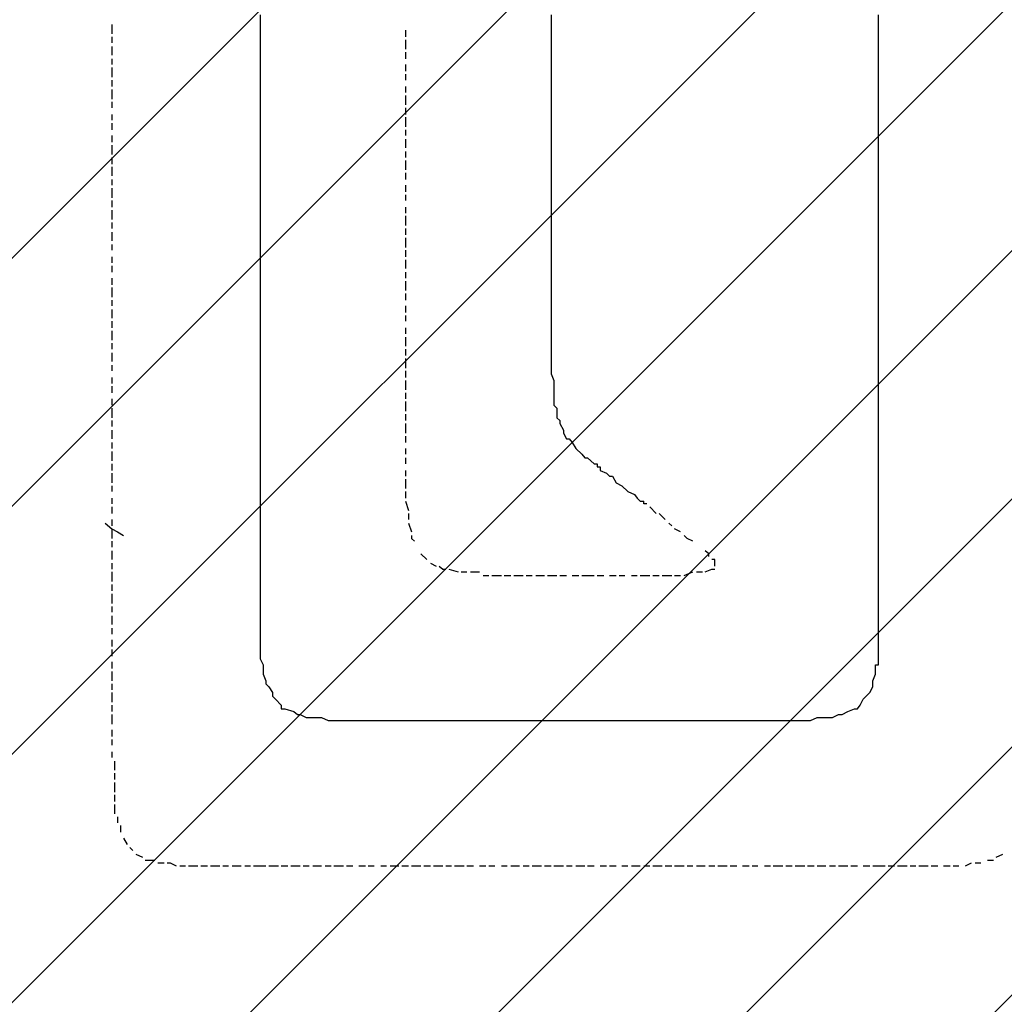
# Model space of a CAD drawing. Extents: x 997 to 109698, y 921 to 94021.
# Tile 263 of 656: x 38267 to 39614, y 22548 to 23894. Entities that reach past the tile are written whole.
import ezdxf

# ---------------------------------------------------------------- set-up
doc = ezdxf.new("R2010")
doc.units = 0
doc.header["$MEASUREMENT"] = 0
doc.layers.add('12', color=7, linetype='CONTINUOUS')
doc.layers.add('28', color=7, linetype='CONTINUOUS')

msp = doc.modelspace()

# ---------------------------------------------------------------- linework, layer by layer
at = {"layer": '12', "color": 1}
for p, q in [((38595.601607, 23900.953237), (38595.601607, 23887.953237)), ((38993.601607, 23900.953237), (38993.601607, 23887.953237)), ((39441.601607, 23887.953237), (39441.601607, 23900.953237)), ((38595.601607, 23887.953237), (38595.601607, 23879.953237)), ((38993.601607, 23887.953237), (38993.601607, 23879.953237)), ((39441.601607, 23879.953237), (39441.601607, 23887.953237)), ((38595.601607, 23879.953237), (38595.601607, 23870.953237)), ((38595.601607, 23870.953237), (38595.601607, 23857.953237)), ((38993.601607, 23879.953237), (38993.601607, 23870.953237)), ((38993.601607, 23870.953237), (38993.601607, 23857.953237)), ((39441.601607, 23870.953237), (39441.601607, 23879.953237)), ((39441.601607, 23857.953237), (39441.601607, 23870.953237)), ((38595.601607, 23857.953237), (38595.601607, 23849.953237)), ((38993.601607, 23857.953237), (38993.601607, 23849.953237)), ((39441.601607, 23849.953237), (39441.601607, 23857.953237)), ((38595.601607, 23849.953237), (38595.601607, 23840.953237)), ((38595.601607, 23840.953237), (38595.601607, 23828.953237)), ((38993.601607, 23849.953237), (38993.601607, 23840.953237)), ((38993.601607, 23840.953237), (38993.601607, 23828.953237)), ((39441.601607, 23840.953237), (39441.601607, 23849.953237)), ((39441.601607, 23828.953237), (39441.601607, 23840.953237)), ((38595.601607, 23828.953237), (38595.601607, 23819.953237)), ((38993.601607, 23828.953237), (38993.601607, 23819.953237)), ((39441.601607, 23819.953237), (39441.601607, 23828.953237)), ((38595.601607, 23819.953237), (38595.601607, 23811.953237)), ((38993.601607, 23819.953237), (38993.601607, 23811.953237)), ((39441.601607, 23811.953237), (39441.601607, 23819.953237)), ((38595.601607, 23811.953237), (38595.601607, 23798.953237)), ((38993.601607, 23811.953237), (38993.601607, 23798.953237)), ((39441.601607, 23798.953237), (39441.601607, 23811.953237)), ((38595.601607, 23798.953237), (38595.601607, 23790.953237)), ((38595.601607, 23790.953237), (38595.601607, 23777.953237)), ((38993.601607, 23798.953237), (38993.601607, 23790.953237)), ((38993.601607, 23790.953237), (38993.601607, 23777.953237)), ((39441.601607, 23790.953237), (39441.601607, 23798.953237)), ((39441.601607, 23777.953237), (39441.601607, 23790.953237)), ((38595.601607, 23777.953237), (38595.601607, 23768.953237)), ((38993.601607, 23777.953237), (38993.601607, 23768.953237)), ((39441.601607, 23768.953237), (39441.601607, 23777.953237)), ((38595.601607, 23768.953237), (38595.601607, 23760.953237)), ((38595.601607, 23760.953237), (38595.601607, 23747.953237)), ((38993.601607, 23768.953237), (38993.601607, 23760.953237)), ((38993.601607, 23760.953237), (38993.601607, 23747.953237)), ((39441.601607, 23760.953237), (39441.601607, 23768.953237)), ((39441.601607, 23747.953237), (39441.601607, 23760.953237)), ((38595.601607, 23747.953237), (38595.601607, 23739.953237)), ((38993.601607, 23747.953237), (38993.601607, 23739.953237)), ((39441.601607, 23739.953237), (39441.601607, 23747.953237)), ((38595.601607, 23739.953237), (38595.601607, 23730.953237)), ((38993.601607, 23739.953237), (38993.601607, 23730.953237)), ((39441.601607, 23730.953237), (39441.601607, 23739.953237)), ((38595.601607, 23730.953237), (38595.601607, 23718.953237)), ((38595.601607, 23718.953237), (38595.601607, 23709.953237)), ((38993.601607, 23730.953237), (38993.601607, 23718.953237)), ((38993.601607, 23718.953237), (38993.601607, 23709.953237)), ((39441.601607, 23718.953237), (39441.601607, 23730.953237)), ((39441.601607, 23709.953237), (39441.601607, 23718.953237)), ((38595.601607, 23709.953237), (38595.601607, 23701.953237)), ((38993.601607, 23709.953237), (38993.601607, 23701.953237)), ((39441.601607, 23701.953237), (39441.601607, 23709.953237)), ((38595.601607, 23701.953237), (38595.601607, 23688.953237)), ((38993.601607, 23701.953237), (38993.601607, 23688.953237)), ((39441.601607, 23688.953237), (39441.601607, 23701.953237)), ((38595.601607, 23688.953237), (38595.601607, 23680.953237)), ((38595.601607, 23680.953237), (38595.601607, 23667.953237)), ((38993.601607, 23688.953237), (38993.601607, 23680.953237)), ((38993.601607, 23680.953237), (38993.601607, 23667.953237)), ((39441.601607, 23680.953237), (39441.601607, 23688.953237)), ((39441.601607, 23667.953237), (39441.601607, 23680.953237)), ((38595.601607, 23667.953237), (38595.601607, 23658.953237)), ((38993.601607, 23667.953237), (38993.601607, 23658.953237)), ((39441.601607, 23658.953237), (39441.601607, 23667.953237)), ((38595.601607, 23658.953237), (38595.601607, 23650.953237)), ((38993.601607, 23658.953237), (38993.601607, 23650.953237)), ((39441.601607, 23650.953237), (39441.601607, 23658.953237)), ((38595.601607, 23650.953237), (38595.601607, 23637.953237)), ((38993.601607, 23650.953237), (38993.601607, 23637.953237)), ((39441.601607, 23637.953237), (39441.601607, 23650.953237)), ((38595.601607, 23637.953237), (38595.601607, 23629.953237)), ((38595.601607, 23629.953237), (38595.601607, 23620.953237)), ((38993.601607, 23637.953237), (38993.601607, 23629.953237)), ((38993.601607, 23629.953237), (38993.601607, 23620.953237)), ((39441.601607, 23629.953237), (39441.601607, 23637.953237)), ((39441.601607, 23620.953237), (39441.601607, 23629.953237)), ((38595.601607, 23620.953237), (38595.601607, 23608.953237)), ((38993.601607, 23620.953237), (38993.601607, 23608.953237)), ((39441.601607, 23608.953237), (39441.601607, 23620.953237)), ((38595.601607, 23608.953237), (38595.601607, 23599.953237)), ((38595.601607, 23599.953237), (38595.601607, 23591.953237)), ((38993.601607, 23608.953237), (38993.601607, 23599.953237)), ((38993.601607, 23599.953237), (38993.601607, 23591.953237)), ((39441.601607, 23599.953237), (39441.601607, 23608.953237)), ((39441.601607, 23591.953237), (39441.601607, 23599.953237)), ((38595.601607, 23591.953237), (38595.601607, 23578.953237)), ((38993.601607, 23591.953237), (38993.601607, 23578.953237)), ((39441.601607, 23578.953237), (39441.601607, 23591.953237)), ((38595.601607, 23578.953237), (38595.601607, 23569.953237)), ((38993.601607, 23578.953237), (38993.601607, 23569.953237)), ((39441.601607, 23569.953237), (39441.601607, 23578.953237)), ((38595.601607, 23569.953237), (38595.601607, 23557.953237)), ((38595.601607, 23557.953237), (38595.601607, 23548.953237)), ((38993.601607, 23569.953237), (38993.601607, 23557.953237)), ((38993.601607, 23557.953237), (38993.601607, 23548.953237)), ((39441.601607, 23557.953237), (39441.601607, 23569.953237)), ((39441.601607, 23548.953237), (39441.601607, 23557.953237)), ((38595.601607, 23548.953237), (38595.601607, 23540.953237)), ((38993.601607, 23548.953237), (38993.601607, 23540.953237)), ((39441.601607, 23540.953237), (39441.601607, 23548.953237)), ((38595.601607, 23540.953237), (38595.601607, 23527.953237)), ((38993.601607, 23540.953237), (38993.601607, 23536.953237)), ((38993.601607, 23536.953237), (38993.601607, 23527.953237)), ((39441.601607, 23527.953237), (39441.601607, 23540.953237)), ((38595.601607, 23527.953237), (38595.601607, 23519.953237)), ((38595.601607, 23519.953237), (38595.601607, 23510.953237)), ((38993.601607, 23527.953237), (38993.601607, 23519.953237)), ((38993.601607, 23519.953237), (38993.601607, 23506.953237)), ((39441.601607, 23519.953237), (39441.601607, 23527.953237)), ((39441.601607, 23510.953237), (39441.601607, 23519.953237)), ((38595.601607, 23510.953237), (38595.601607, 23497.953237)), ((38993.601607, 23506.953237), (38993.601607, 23497.953237)), ((39441.601607, 23497.953237), (39441.601607, 23510.953237)), ((38595.601607, 23497.953237), (38595.601607, 23489.953237)), ((38595.601607, 23489.953237), (38595.601607, 23481.953237)), ((38993.601607, 23497.953237), (38993.601607, 23489.953237)), ((38993.601607, 23489.953237), (38993.601607, 23476.953237)), ((39441.601607, 23489.953237), (39441.601607, 23497.953237)), ((39441.601607, 23481.953237), (39441.601607, 23489.953237)), ((38595.601607, 23481.953237), (38595.601607, 23468.953237)), ((38993.601607, 23476.953237), (38993.601607, 23468.953237)), ((39441.601607, 23468.953237), (39441.601607, 23481.953237)), ((38595.601607, 23468.953237), (38595.601607, 23459.953237)), ((38993.601607, 23468.953237), (38993.601607, 23459.953237)), ((39441.601607, 23459.953237), (39441.601607, 23468.953237)), ((38595.601607, 23459.953237), (38595.601607, 23447.953237)), ((38993.601607, 23459.953237), (38993.601607, 23447.953237)), ((39441.601607, 23447.953237), (39441.601607, 23459.953237)), ((38595.601607, 23447.953237), (38595.601607, 23438.953237)), ((38595.601607, 23438.953237), (38595.601607, 23430.953237)), ((38993.601607, 23447.953237), (38993.601607, 23438.953237)), ((38993.601607, 23438.953237), (38993.601607, 23430.953237)), ((39441.601607, 23438.953237), (39441.601607, 23447.953237)), ((39441.601607, 23430.953237), (39441.601607, 23438.953237)), ((38595.601607, 23430.953237), (38595.601607, 23417.953237)), ((38993.601607, 23430.953237), (38993.601607, 23417.953237)), ((39441.601607, 23417.953237), (39441.601607, 23430.953237)), ((38595.601607, 23417.953237), (38595.601607, 23409.953237)), ((38595.601607, 23409.953237), (38595.601607, 23400.953237)), ((38993.601607, 23417.953237), (38993.601607, 23409.953237)), ((38993.601607, 23409.953237), (38997.601607, 23400.953237)), ((39441.601607, 23409.953237), (39441.601607, 23417.953237)), ((39441.601607, 23400.953237), (39441.601607, 23409.953237)), ((38595.601607, 23400.953237), (38595.601607, 23387.953237)), ((38997.601607, 23400.953237), (38997.601607, 23387.953237)), ((39441.601607, 23387.953237), (39441.601607, 23400.953237)), ((38595.601607, 23387.953237), (38595.601607, 23379.953237)), ((38997.601607, 23387.953237), (38997.601607, 23379.953237)), ((39441.601607, 23379.953237), (39441.601607, 23387.953237)), ((38595.601607, 23379.953237), (38595.601607, 23371.953237)), ((38595.601607, 23371.953237), (38595.601607, 23358.953237)), ((38997.601607, 23379.953237), (38997.601607, 23366.953237)), ((39441.601607, 23371.953237), (39441.601607, 23379.953237)), ((39441.601607, 23358.953237), (39441.601607, 23371.953237)), ((38595.601607, 23358.953237), (38595.601607, 23349.953237)), ((39001.601607, 23358.953237), (39001.601607, 23349.953237)), ((39441.601607, 23349.953237), (39441.601607, 23358.953237)), ((38595.601607, 23349.953237), (38595.601607, 23341.953237)), ((38595.601607, 23341.953237), (38595.601607, 23328.953237)), ((39441.601607, 23341.953237), (39441.601607, 23349.953237)), ((39441.601607, 23328.953237), (39441.601607, 23341.953237)), ((38595.601607, 23328.953237), (38595.601607, 23320.953237)), ((39010.601607, 23328.953237), (39014.601607, 23320.953237)), ((39441.601607, 23320.953237), (39441.601607, 23328.953237)), ((38595.601607, 23320.953237), (38595.601607, 23307.953237)), ((39022.601607, 23315.953237), (39027.601607, 23307.953237)), ((39441.601607, 23307.953237), (39441.601607, 23320.953237)), ((38595.601607, 23307.953237), (38595.601607, 23299.953237)), ((39027.601607, 23307.953237), (39035.601607, 23299.953237)), ((39441.601607, 23299.953237), (39441.601607, 23307.953237)), ((38595.601607, 23299.953237), (38595.601607, 23290.953237)), ((38595.601607, 23290.953237), (38595.601607, 23277.953237)), ((39043.601607, 23294.953237), (39052.601607, 23286.953237)), ((39441.601607, 23290.953237), (39441.601607, 23299.953237)), ((39441.601607, 23277.953237), (39441.601607, 23290.953237)), ((38595.601607, 23277.953237), (38595.601607, 23269.953237)), ((39052.601607, 23286.953237), (39056.601607, 23286.953237)), ((39441.601607, 23269.953237), (39441.601607, 23277.953237)), ((38595.601607, 23269.953237), (38595.601607, 23260.953237)), ((38595.601607, 23260.953237), (38595.601607, 23248.953237)), ((39077.601607, 23269.953237), (39082.601607, 23260.953237)), ((39082.601607, 23260.953237), (39090.601607, 23256.953237)), ((39441.601607, 23260.953237), (39441.601607, 23269.953237)), ((39441.601607, 23248.953237), (39441.601607, 23260.953237)), ((38595.601607, 23248.953237), (38595.601607, 23239.953237)), ((39090.601607, 23256.953237), (39098.601607, 23248.953237)), ((39098.601607, 23248.953237), (39107.601607, 23244.953237)), ((39441.601607, 23239.953237), (39441.601607, 23248.953237)), ((38595.601607, 23239.953237), (38595.601607, 23231.953237)), ((39115.601607, 23235.953237), (39120.601607, 23235.953237)), ((39441.601607, 23231.953237), (39441.601607, 23239.953237)), ((38595.601607, 23231.953237), (38595.601607, 23218.953237)), ((39441.601607, 23218.953237), (39441.601607, 23231.953237)), ((38595.601607, 23218.953237), (38595.601607, 23210.953237)), ((38595.601607, 23210.953237), (38595.601607, 23197.953237)), ((39441.601607, 23210.953237), (39441.601607, 23218.953237)), ((39441.601607, 23197.953237), (39441.601607, 23210.953237)), ((38595.601607, 23197.953237), (38595.601607, 23188.953237)), ((39441.601607, 23188.953237), (39441.601607, 23197.953237)), ((38595.601607, 23188.953237), (38595.601607, 23180.953237)), ((38595.601607, 23180.953237), (38595.601607, 23167.953237)), ((39441.601607, 23180.953237), (39441.601607, 23188.953237)), ((39441.601607, 23167.953237), (39441.601607, 23180.953237)), ((38595.601607, 23167.953237), (38595.601607, 23159.953237)), ((39441.601607, 23159.953237), (39441.601607, 23167.953237)), ((38595.601607, 23159.953237), (38595.601607, 23150.953237)), ((39441.601607, 23150.953237), (39441.601607, 23159.953237)), ((38595.601607, 23150.953237), (38595.601607, 23138.953237)), ((39441.601607, 23138.953237), (39441.601607, 23150.953237)), ((38595.601607, 23138.953237), (38595.601607, 23133.953237)), ((38595.601607, 23133.953237), (38595.601607, 23129.953237)), ((38595.601607, 23129.953237), (38595.601607, 23121.953237)), ((39441.601607, 23133.953237), (39441.601607, 23138.953237)), ((39441.601607, 23129.953237), (39441.601607, 23133.953237)), ((39441.601607, 23121.953237), (39441.601607, 23129.953237)), ((38595.601607, 23121.953237), (38595.601607, 23108.953237)), ((39441.601607, 23108.953237), (39441.601607, 23121.953237)), ((38595.601607, 23108.953237), (38595.601607, 23100.953237)), ((38595.601607, 23100.953237), (38595.601607, 23087.953237)), ((39441.601607, 23100.953237), (39441.601607, 23108.953237)), ((39441.601607, 23087.953237), (39441.601607, 23100.953237)), ((38595.601607, 23087.953237), (38595.601607, 23078.953237)), ((39441.601607, 23078.953237), (39441.601607, 23087.953237)), ((38595.601607, 23078.953237), (38595.601607, 23070.953237)), ((39441.601607, 23070.953237), (39441.601607, 23078.953237)), ((38595.601607, 23070.953237), (38595.601607, 23057.953237)), ((39441.601607, 23057.953237), (39441.601607, 23070.953237)), ((38595.601607, 23057.953237), (38595.601607, 23049.953237)), ((38595.601607, 23049.953237), (38595.601607, 23040.953237)), ((39441.601607, 23049.953237), (39441.601607, 23057.953237)), ((39441.601607, 23040.953237), (39441.601607, 23049.953237)), ((38595.601607, 23040.953237), (38595.601607, 23028.953237)), ((39441.601607, 23028.953237), (39441.601607, 23040.953237)), ((38595.601607, 23028.953237), (38595.601607, 23019.953237)), ((38595.601607, 23019.953237), (38599.601607, 23011.953237)), ((39441.601607, 23019.953237), (39441.601607, 23028.953237)), ((38599.601607, 23011.953237), (38599.601607, 22998.953237)), ((39437.601607, 22998.953237), (39437.601607, 23011.953237)), ((38599.601607, 22998.953237), (38603.601607, 22989.953237)), ((39433.601607, 22989.953237), (39437.601607, 22998.953237)), ((38607.601607, 22981.953237), (38612.601607, 22973.953237)), ((39429.601607, 22973.953237), (39433.601607, 22981.953237)), ((39433.601607, 22981.953237), (39433.601607, 22989.953237)), ((38616.601607, 22964.953237), (38624.601607, 22956.953237)), ((39416.601607, 22956.953237), (39420.601607, 22964.953237)), ((38629.601607, 22951.953237), (38641.601607, 22947.953237)), ((39399.601607, 22947.953237), (39408.601607, 22951.953237)), ((38650.601607, 22943.953237), (38658.601607, 22939.953237)), ((38658.601607, 22939.953237), (38667.601607, 22939.953237)), ((38667.601607, 22939.953237), (38679.601607, 22939.953237)), ((38679.601607, 22939.953237), (38688.601607, 22935.953237)), ((39348.601607, 22935.953237), (39357.601607, 22939.953237)), ((39357.601607, 22939.953237), (39369.601607, 22939.953237)), ((39369.601607, 22939.953237), (39378.601607, 22939.953237)), ((39378.601607, 22939.953237), (39386.601607, 22943.953237)), ((38688.601607, 22935.953237), (38696.601607, 22935.953237)), ((38696.601607, 22935.953237), (38709.601607, 22935.953237)), ((38709.601607, 22935.953237), (38718.601607, 22935.953237)), ((38718.601607, 22935.953237), (38730.601607, 22935.953237)), ((38730.601607, 22935.953237), (38739.601607, 22935.953237)), ((38739.601607, 22935.953237), (38747.601607, 22935.953237)), ((38747.601607, 22935.953237), (38760.601607, 22935.953237)), ((38760.601607, 22935.953237), (38768.601607, 22935.953237)), ((38768.601607, 22935.953237), (38777.601607, 22935.953237)), ((38777.601607, 22935.953237), (38789.601607, 22935.953237)), ((38789.601607, 22935.953237), (38794.601607, 22935.953237)), ((38794.601607, 22935.953237), (38798.601607, 22935.953237)), ((38798.601607, 22935.953237), (38806.601607, 22935.953237)), ((38806.601607, 22935.953237), (38819.601607, 22935.953237)), ((38819.601607, 22935.953237), (38828.601607, 22935.953237)), ((38828.601607, 22935.953237), (38840.601607, 22935.953237)), ((38840.601607, 22935.953237), (38849.601607, 22935.953237)), ((38849.601607, 22935.953237), (38857.601607, 22935.953237)), ((38857.601607, 22935.953237), (38870.601607, 22935.953237)), ((38870.601607, 22935.953237), (38878.601607, 22935.953237)), ((38878.601607, 22935.953237), (38887.601607, 22935.953237)), ((38887.601607, 22935.953237), (38900.601607, 22935.953237)), ((38900.601607, 22935.953237), (38908.601607, 22935.953237)), ((38908.601607, 22935.953237), (38916.601607, 22935.953237)), ((38916.601607, 22935.953237), (38929.601607, 22935.953237)), ((38929.601607, 22935.953237), (38938.601607, 22935.953237)), ((38938.601607, 22935.953237), (38950.601607, 22935.953237)), ((38950.601607, 22935.953237), (38959.601607, 22935.953237)), ((38959.601607, 22935.953237), (38967.601607, 22935.953237)), ((38967.601607, 22935.953237), (38980.601607, 22935.953237)), ((38980.601607, 22935.953237), (38988.601607, 22935.953237)), ((38988.601607, 22935.953237), (38997.601607, 22935.953237)), ((38997.601607, 22935.953237), (39010.601607, 22935.953237)), ((39010.601607, 22935.953237), (39018.601607, 22935.953237)), ((39018.601607, 22935.953237), (39027.601607, 22935.953237)), ((39027.601607, 22935.953237), (39039.601607, 22935.953237)), ((39039.601607, 22935.953237), (39048.601607, 22935.953237)), ((39048.601607, 22935.953237), (39060.601607, 22935.953237)), ((39060.601607, 22935.953237), (39069.601607, 22935.953237)), ((39069.601607, 22935.953237), (39077.601607, 22935.953237)), ((39077.601607, 22935.953237), (39090.601607, 22935.953237)), ((39090.601607, 22935.953237), (39098.601607, 22935.953237)), ((39098.601607, 22935.953237), (39107.601607, 22935.953237)), ((39107.601607, 22935.953237), (39120.601607, 22935.953237)), ((39120.601607, 22935.953237), (39128.601607, 22935.953237)), ((39128.601607, 22935.953237), (39137.601607, 22935.953237)), ((39137.601607, 22935.953237), (39149.601607, 22935.953237)), ((39149.601607, 22935.953237), (39158.601607, 22935.953237)), ((39158.601607, 22935.953237), (39170.601607, 22935.953237)), ((39170.601607, 22935.953237), (39179.601607, 22935.953237)), ((39179.601607, 22935.953237), (39187.601607, 22935.953237)), ((39187.601607, 22935.953237), (39200.601607, 22935.953237)), ((39200.601607, 22935.953237), (39209.601607, 22935.953237)), ((39209.601607, 22935.953237), (39217.601607, 22935.953237)), ((39217.601607, 22935.953237), (39230.601607, 22935.953237)), ((39230.601607, 22935.953237), (39238.601607, 22935.953237)), ((39238.601607, 22935.953237), (39242.601607, 22935.953237)), ((39242.601607, 22935.953237), (39247.601607, 22935.953237)), ((39247.601607, 22935.953237), (39259.601607, 22935.953237)), ((39259.601607, 22935.953237), (39268.601607, 22935.953237)), ((39268.601607, 22935.953237), (39276.601607, 22935.953237)), ((39276.601607, 22935.953237), (39289.601607, 22935.953237)), ((39289.601607, 22935.953237), (39297.601607, 22935.953237)), ((39297.601607, 22935.953237), (39310.601607, 22935.953237)), ((39310.601607, 22935.953237), (39319.601607, 22935.953237)), ((39319.601607, 22935.953237), (39327.601607, 22935.953237)), ((39327.601607, 22935.953237), (39340.601607, 22935.953237)), ((39340.601607, 22935.953237), (39348.601607, 22935.953237))]:
    msp.add_line(p, q, dxfattribs=at)
at = {"layer": '12', "color": 5}
for p, q in [((38392.601607, 23887.953237), (38392.601607, 23874.953237)), ((38392.601607, 23870.953237), (38392.601607, 23862.953237)), ((38794.601607, 23879.953237), (38794.601607, 23870.953237)), ((38392.601607, 23857.953237), (38392.601607, 23845.953237)), ((38794.601607, 23866.953237), (38794.601607, 23853.953237)), ((38392.601607, 23840.953237), (38392.601607, 23832.953237)), ((38794.601607, 23849.953237), (38794.601607, 23840.953237)), ((38392.601607, 23828.953237), (38392.601607, 23815.953237)), ((38794.601607, 23832.953237), (38794.601607, 23823.953237)), ((38794.601607, 23819.953237), (38794.601607, 23811.953237)), ((38392.601607, 23811.953237), (38392.601607, 23802.953237)), ((38794.601607, 23802.953237), (38794.601607, 23794.953237)), ((38392.601607, 23798.953237), (38392.601607, 23785.953237)), ((38794.601607, 23790.953237), (38794.601607, 23777.953237)), ((38392.601607, 23781.953237), (38392.601607, 23773.953237)), ((38794.601607, 23773.953237), (38794.601607, 23764.953237)), ((38392.601607, 23764.953237), (38392.601607, 23756.953237)), ((38794.601607, 23760.953237), (38794.601607, 23747.953237)), ((38392.601607, 23752.953237), (38392.601607, 23743.953237)), ((38392.601607, 23735.953237), (38392.601607, 23726.953237)), ((38794.601607, 23743.953237), (38794.601607, 23735.953237)), ((38392.601607, 23722.953237), (38392.601607, 23709.953237)), ((38794.601607, 23730.953237), (38794.601607, 23718.953237)), ((38392.601607, 23705.953237), (38392.601607, 23696.953237)), ((38794.601607, 23713.953237), (38794.601607, 23705.953237)), ((38392.601607, 23692.953237), (38392.601607, 23680.953237)), ((38794.601607, 23701.953237), (38794.601607, 23688.953237)), ((38794.601607, 23684.953237), (38794.601607, 23675.953237)), ((38392.601607, 23675.953237), (38392.601607, 23667.953237)), ((38794.601607, 23667.953237), (38794.601607, 23658.953237)), ((38392.601607, 23663.953237), (38392.601607, 23650.953237)), ((38794.601607, 23654.953237), (38794.601607, 23646.953237)), ((38392.601607, 23646.953237), (38392.601607, 23637.953237)), ((38392.601607, 23633.953237), (38392.601607, 23620.953237)), ((38794.601607, 23637.953237), (38794.601607, 23629.953237)), ((38794.601607, 23625.953237), (38794.601607, 23612.953237)), ((38392.601607, 23616.953237), (38392.601607, 23608.953237)), ((38392.601607, 23603.953237), (38392.601607, 23591.953237)), ((38794.601607, 23608.953237), (38794.601607, 23599.953237)), ((38392.601607, 23586.953237), (38392.601607, 23578.953237)), ((38794.601607, 23595.953237), (38794.601607, 23582.953237)), ((38794.601607, 23578.953237), (38794.601607, 23569.953237)), ((38392.601607, 23569.953237), (38392.601607, 23561.953237)), ((38392.601607, 23557.953237), (38392.601607, 23548.953237)), ((38794.601607, 23565.953237), (38794.601607, 23553.953237)), ((38794.601607, 23548.953237), (38794.601607, 23540.953237)), ((38392.601607, 23540.953237), (38392.601607, 23531.953237)), ((38794.601607, 23536.953237), (38794.601607, 23523.953237)), ((38392.601607, 23527.953237), (38392.601607, 23514.953237)), ((38794.601607, 23519.953237), (38794.601607, 23510.953237)), ((38392.601607, 23510.953237), (38392.601607, 23502.953237)), ((38392.601607, 23497.953237), (38392.601607, 23485.953237)), ((38794.601607, 23502.953237), (38794.601607, 23493.953237)), ((38794.601607, 23489.953237), (38794.601607, 23481.953237)), ((38392.601607, 23481.953237), (38392.601607, 23472.953237)), ((38392.601607, 23468.953237), (38392.601607, 23455.953237)), ((38794.601607, 23472.953237), (38794.601607, 23464.953237)), ((38392.601607, 23451.953237), (38392.601607, 23443.953237)), ((38794.601607, 23459.953237), (38794.601607, 23447.953237)), ((38392.601607, 23438.953237), (38392.601607, 23426.953237)), ((38794.601607, 23443.953237), (38794.601607, 23434.953237)), ((38794.601607, 23430.953237), (38794.601607, 23417.953237)), ((38392.601607, 23421.953237), (38392.601607, 23413.953237)), ((38794.601607, 23413.953237), (38794.601607, 23404.953237)), ((38392.601607, 23404.953237), (38392.601607, 23396.953237)), ((38794.601607, 23400.953237), (38794.601607, 23387.953237)), ((38392.601607, 23392.953237), (38392.601607, 23383.953237)), ((38794.601607, 23383.953237), (38794.601607, 23375.953237)), ((38392.601607, 23375.953237), (38392.601607, 23366.953237)), ((38794.601607, 23371.953237), (38794.601607, 23358.953237)), ((38392.601607, 23362.953237), (38392.601607, 23349.953237)), ((38392.601607, 23345.953237), (38392.601607, 23337.953237)), ((38794.601607, 23354.953237), (38794.601607, 23345.953237)), ((38794.601607, 23341.953237), (38794.601607, 23332.953237)), ((38392.601607, 23332.953237), (38392.601607, 23320.953237)), ((38794.601607, 23332.953237), (38794.601607, 23328.953237)), ((38392.601607, 23315.953237), (38392.601607, 23307.953237)), ((38794.601607, 23324.953237), (38794.601607, 23315.953237)), ((38392.601607, 23303.953237), (38392.601607, 23290.953237)), ((38794.601607, 23307.953237), (38794.601607, 23299.953237)), ((38794.601607, 23294.953237), (38794.601607, 23286.953237)), ((38392.601607, 23286.953237), (38392.601607, 23277.953237)), ((38794.601607, 23277.953237), (38794.601607, 23269.953237)), ((38392.601607, 23273.953237), (38392.601607, 23260.953237)), ((38794.601607, 23265.953237), (38794.601607, 23252.953237)), ((38392.601607, 23256.953237), (38392.601607, 23248.953237)), ((38794.601607, 23248.953237), (38794.601607, 23239.953237)), ((38392.601607, 23239.953237), (38392.601607, 23231.953237)), ((38794.601607, 23235.953237), (38798.601607, 23222.953237)), ((38392.601607, 23227.953237), (38392.601607, 23218.953237)), ((39137.601607, 23218.953237), (39128.601607, 23227.953237)), ((38392.601607, 23210.953237), (38392.601607, 23201.953237)), ((38798.601607, 23218.953237), (38798.601607, 23210.953237)), ((38383.601607, 23205.953237), (38392.601607, 23197.953237)), ((38392.601607, 23197.953237), (38400.601607, 23193.953237)), ((38392.601607, 23197.953237), (38392.601607, 23184.953237)), ((38400.601607, 23193.953237), (38408.601607, 23188.953237)), ((38798.601607, 23205.953237), (38802.601607, 23193.953237)), ((39158.601607, 23201.953237), (39154.601607, 23205.953237)), ((39170.601607, 23193.953237), (39162.601607, 23197.953237)), ((38392.601607, 23180.953237), (38392.601607, 23172.953237)), ((39179.601607, 23184.953237), (39175.601607, 23188.953237)), ((39187.601607, 23180.953237), (39179.601607, 23184.953237)), ((38392.601607, 23167.953237), (38392.601607, 23155.953237)), ((38815.601607, 23163.953237), (38823.601607, 23155.953237)), ((38392.601607, 23150.953237), (38392.601607, 23142.953237)), ((38828.601607, 23150.953237), (38836.601607, 23146.953237)), ((38853.601607, 23142.953237), (38866.601607, 23138.953237)), ((38392.601607, 23138.953237), (38392.601607, 23125.953237)), ((38870.601607, 23138.953237), (38878.601607, 23138.953237)), ((38883.601607, 23138.953237), (38895.601607, 23138.953237)), ((38900.601607, 23133.953237), (38908.601607, 23133.953237)), ((38912.601607, 23133.953237), (38925.601607, 23133.953237)), ((38929.601607, 23133.953237), (38938.601607, 23133.953237)), ((38942.601607, 23133.953237), (38955.601607, 23133.953237)), ((38959.601607, 23133.953237), (38967.601607, 23133.953237)), ((38972.601607, 23133.953237), (38984.601607, 23133.953237)), ((38988.601607, 23133.953237), (38993.601607, 23133.953237)), ((38993.601607, 23133.953237), (39001.601607, 23133.953237)), ((39005.601607, 23133.953237), (39014.601607, 23133.953237)), ((39022.601607, 23133.953237), (39031.601607, 23133.953237)), ((39035.601607, 23133.953237), (39043.601607, 23133.953237)), ((39043.601607, 23133.953237), (39052.601607, 23133.953237)), ((39056.601607, 23133.953237), (39065.601607, 23133.953237)), ((39073.601607, 23133.953237), (39082.601607, 23133.953237)), ((39086.601607, 23133.953237), (39094.601607, 23133.953237)), ((39103.601607, 23133.953237), (39111.601607, 23133.953237)), ((39115.601607, 23133.953237), (39128.601607, 23133.953237)), ((39132.601607, 23133.953237), (39141.601607, 23133.953237)), ((39145.601607, 23133.953237), (39158.601607, 23133.953237)), ((39162.601607, 23133.953237), (39170.601607, 23133.953237)), ((39175.601607, 23133.953237), (39187.601607, 23138.953237)), ((39192.601607, 23138.953237), (39200.601607, 23138.953237)), ((38392.601607, 23121.953237), (38392.601607, 23112.953237)), ((38392.601607, 23108.953237), (38392.601607, 23095.953237)), ((38392.601607, 23091.953237), (38392.601607, 23083.953237)), ((38392.601607, 23078.953237), (38392.601607, 23066.953237)), ((38392.601607, 23061.953237), (38392.601607, 23053.953237)), ((38392.601607, 23045.953237), (38392.601607, 23036.953237)), ((38392.601607, 23032.953237), (38392.601607, 23023.953237)), ((38392.601607, 23015.953237), (38392.601607, 23006.953237)), ((38392.601607, 23002.953237), (38392.601607, 22989.953237)), ((38392.601607, 22985.953237), (38392.601607, 22977.953237)), ((38392.601607, 22973.953237), (38392.601607, 22960.953237)), ((38392.601607, 22956.953237), (38392.601607, 22947.953237)), ((38392.601607, 22943.953237), (38392.601607, 22935.953237)), ((38392.601607, 22935.953237), (38392.601607, 22930.953237)), ((38392.601607, 22922.953237), (38392.601607, 22913.953237)), ((38392.601607, 22909.953237), (38392.601607, 22901.953237)), ((38392.601607, 22892.953237), (38392.601607, 22884.953237)), ((38396.601607, 22879.953237), (38396.601607, 22867.953237)), ((38396.601607, 22863.953237), (38396.601607, 22854.953237)), ((38396.601607, 22850.953237), (38396.601607, 22837.953237)), ((38396.601607, 22833.953237), (38396.601607, 22824.953237)), ((38396.601607, 22820.953237), (38396.601607, 22807.953237)), ((38400.601607, 22803.953237), (38400.601607, 22795.953237)), ((38404.601607, 22791.953237), (38404.601607, 22782.953237)), ((38408.601607, 22774.953237), (38413.601607, 22765.953237)), ((38417.601607, 22761.953237), (38421.601607, 22757.953237)), ((38425.601607, 22752.953237), (38434.601607, 22748.953237)), ((39602.601607, 22748.953237), (39611.601607, 22752.953237)), ((38438.601607, 22744.953237), (38451.601607, 22744.953237)), ((38455.601607, 22740.953237), (38464.601607, 22740.953237)), ((38485.601607, 22736.953237), (38493.601607, 22736.953237)), ((38497.601607, 22736.953237), (38510.601607, 22736.953237)), ((38514.601607, 22736.953237), (38523.601607, 22736.953237)), ((38527.601607, 22736.953237), (38540.601607, 22736.953237)), ((38544.601607, 22736.953237), (38552.601607, 22736.953237)), ((38557.601607, 22736.953237), (38569.601607, 22736.953237)), ((38574.601607, 22736.953237), (38582.601607, 22736.953237)), ((38586.601607, 22736.953237), (38595.601607, 22736.953237)), ((38595.601607, 22736.953237), (38603.601607, 22736.953237)), ((38607.601607, 22736.953237), (38620.601607, 22736.953237)), ((38624.601607, 22736.953237), (38633.601607, 22736.953237)), ((38637.601607, 22736.953237), (38650.601607, 22736.953237)), ((38654.601607, 22736.953237), (38662.601607, 22736.953237)), ((38667.601607, 22736.953237), (38679.601607, 22736.953237)), ((38684.601607, 22736.953237), (38692.601607, 22736.953237)), ((38696.601607, 22736.953237), (38709.601607, 22736.953237)), ((38713.601607, 22736.953237), (38722.601607, 22736.953237)), ((38730.601607, 22736.953237), (38739.601607, 22736.953237)), ((38743.601607, 22736.953237), (38751.601607, 22736.953237)), ((38760.601607, 22736.953237), (38768.601607, 22736.953237)), ((38773.601607, 22736.953237), (38785.601607, 22736.953237)), ((38789.601607, 22736.953237), (38798.601607, 22736.953237)), ((38802.601607, 22736.953237), (38815.601607, 22736.953237)), ((38819.601607, 22736.953237), (38828.601607, 22736.953237)), ((38832.601607, 22736.953237), (38845.601607, 22736.953237)), ((38849.601607, 22736.953237), (38857.601607, 22736.953237)), ((38861.601607, 22736.953237), (38874.601607, 22736.953237)), ((38878.601607, 22736.953237), (38887.601607, 22736.953237)), ((38895.601607, 22736.953237), (38904.601607, 22736.953237)), ((38908.601607, 22736.953237), (38916.601607, 22736.953237)), ((38925.601607, 22736.953237), (38933.601607, 22736.953237)), ((38938.601607, 22736.953237), (38950.601607, 22736.953237)), ((38955.601607, 22736.953237), (38963.601607, 22736.953237)), ((38967.601607, 22736.953237), (38980.601607, 22736.953237)), ((38984.601607, 22736.953237), (38993.601607, 22736.953237)), ((38997.601607, 22736.953237), (39010.601607, 22736.953237)), ((39014.601607, 22736.953237), (39022.601607, 22736.953237)), ((39027.601607, 22736.953237), (39039.601607, 22736.953237)), ((39043.601607, 22736.953237), (39052.601607, 22736.953237)), ((39060.601607, 22736.953237), (39069.601607, 22736.953237)), ((39073.601607, 22736.953237), (39082.601607, 22736.953237)), ((39090.601607, 22736.953237), (39098.601607, 22736.953237)), ((39103.601607, 22736.953237), (39115.601607, 22736.953237)), ((39120.601607, 22736.953237), (39128.601607, 22736.953237)), ((39132.601607, 22736.953237), (39145.601607, 22736.953237)), ((39149.601607, 22736.953237), (39158.601607, 22736.953237)), ((39162.601607, 22736.953237), (39175.601607, 22736.953237)), ((39179.601607, 22736.953237), (39187.601607, 22736.953237)), ((39192.601607, 22736.953237), (39204.601607, 22736.953237)), ((39209.601607, 22736.953237), (39217.601607, 22736.953237)), ((39221.601607, 22736.953237), (39234.601607, 22736.953237)), ((39238.601607, 22736.953237), (39247.601607, 22736.953237)), ((39255.601607, 22736.953237), (39264.601607, 22736.953237)), ((39268.601607, 22736.953237), (39276.601607, 22736.953237)), ((39285.601607, 22736.953237), (39293.601607, 22736.953237)), ((39297.601607, 22736.953237), (39310.601607, 22736.953237)), ((39314.601607, 22736.953237), (39323.601607, 22736.953237)), ((39327.601607, 22736.953237), (39340.601607, 22736.953237)), ((39344.601607, 22736.953237), (39353.601607, 22736.953237)), ((39357.601607, 22736.953237), (39369.601607, 22736.953237)), ((39374.601607, 22736.953237), (39382.601607, 22736.953237)), ((39386.601607, 22736.953237), (39399.601607, 22736.953237)), ((39403.601607, 22736.953237), (39412.601607, 22736.953237)), ((39420.601607, 22736.953237), (39429.601607, 22736.953237)), ((39433.601607, 22736.953237), (39441.601607, 22736.953237)), ((39441.601607, 22736.953237), (39450.601607, 22736.953237)), ((39454.601607, 22736.953237), (39463.601607, 22736.953237)), ((39467.601607, 22736.953237), (39480.601607, 22736.953237)), ((39484.601607, 22736.953237), (39492.601607, 22736.953237)), ((39496.601607, 22736.953237), (39509.601607, 22736.953237)), ((39513.601607, 22736.953237), (39522.601607, 22736.953237)), ((39530.601607, 22736.953237), (39539.601607, 22736.953237)), ((39543.601607, 22736.953237), (39551.601607, 22736.953237)), ((39560.601607, 22736.953237), (39568.601607, 22740.953237)), ((39573.601607, 22740.953237), (39581.601607, 22740.953237)), ((39590.601607, 22744.953237), (39598.601607, 22744.953237))]:
    msp.add_line(p, q, dxfattribs=at)
at = {"layer": '12', "color": 1}
for points in [[(38997.601607, 23366.953237), (39001.601607, 23362.953237), (39001.601607, 23358.953237)], [(39001.601607, 23349.953237), (39005.601607, 23345.953237), (39005.601607, 23341.953237)], [(39005.601607, 23341.953237), (39010.601607, 23332.953237), (39010.601607, 23328.953237)], [(39014.601607, 23320.953237), (39018.601607, 23320.953237), (39022.601607, 23315.953237)], [(39035.601607, 23299.953237), (39039.601607, 23294.953237), (39043.601607, 23294.953237)], [(39056.601607, 23286.953237), (39056.601607, 23282.953237), (39060.601607, 23282.953237)], [(39060.601607, 23282.953237), (39060.601607, 23277.953237), (39069.601607, 23273.953237)], [(39069.601607, 23273.953237), (39073.601607, 23269.953237), (39077.601607, 23269.953237)], [(39107.601607, 23244.953237), (39111.601607, 23239.953237), (39115.601607, 23235.953237)], [(39437.601607, 23011.953237), (39441.601607, 23011.953237), (39441.601607, 23019.953237)], [(38603.601607, 22989.953237), (38603.601607, 22985.953237), (38607.601607, 22981.953237)], [(38612.601607, 22973.953237), (38612.601607, 22968.953237), (38616.601607, 22964.953237)], [(39420.601607, 22964.953237), (39424.601607, 22968.953237), (39429.601607, 22973.953237)], [(38624.601607, 22956.953237), (38624.601607, 22951.953237), (38629.601607, 22951.953237)], [(39408.601607, 22951.953237), (39412.601607, 22951.953237), (39416.601607, 22956.953237)], [(38641.601607, 22947.953237), (38646.601607, 22943.953237), (38650.601607, 22943.953237)], [(39386.601607, 22943.953237), (39391.601607, 22943.953237), (39399.601607, 22947.953237)]]:
    msp.add_lwpolyline(points, dxfattribs=at)
at = {"layer": '12', "color": 5}
for points in [[(39124.601607, 23231.953237), (39120.601607, 23231.953237), (39120.601607, 23235.953237)], [(39149.601607, 23210.953237), (39145.601607, 23214.953237), (39141.601607, 23218.953237)], [(38802.601607, 23188.953237), (38802.601607, 23184.953237), (38806.601607, 23180.953237)], [(39209.601607, 23159.953237), (39209.601607, 23163.953237), (39204.601607, 23167.953237)], [(39217.601607, 23146.953237), (39217.601607, 23155.953237), (39213.601607, 23155.953237)], [(38840.601607, 23146.953237), (38845.601607, 23142.953237), (38849.601607, 23142.953237)], [(39204.601607, 23138.953237), (39213.601607, 23142.953237), (39217.601607, 23142.953237)], [(38468.601607, 22740.953237), (38472.601607, 22740.953237), (38480.601607, 22736.953237)]]:
    msp.add_lwpolyline(points, dxfattribs=at)
at = {"layer": '28', "color": 2}
for p, q in [((36897.636205, 22209.749751), (41547.636205, 26859.749751)), ((36897.636205, 21870.338496), (41547.636205, 26520.338496)), ((36897.636205, 21530.927241), (41547.636205, 26180.927241)), ((36897.636205, 21191.515986), (41547.636205, 25841.515986)), ((36897.636205, 20852.104731), (41547.636205, 25502.104731)), ((36897.636205, 20512.693476), (41547.636205, 25162.693476)), ((36897.636205, 20173.282221), (41547.636205, 24823.282221)), ((36897.636205, 19833.870966), (41547.636205, 24483.870966))]:
    msp.add_line(p, q, dxfattribs=at)

doc.saveas('drawing.dxf')
